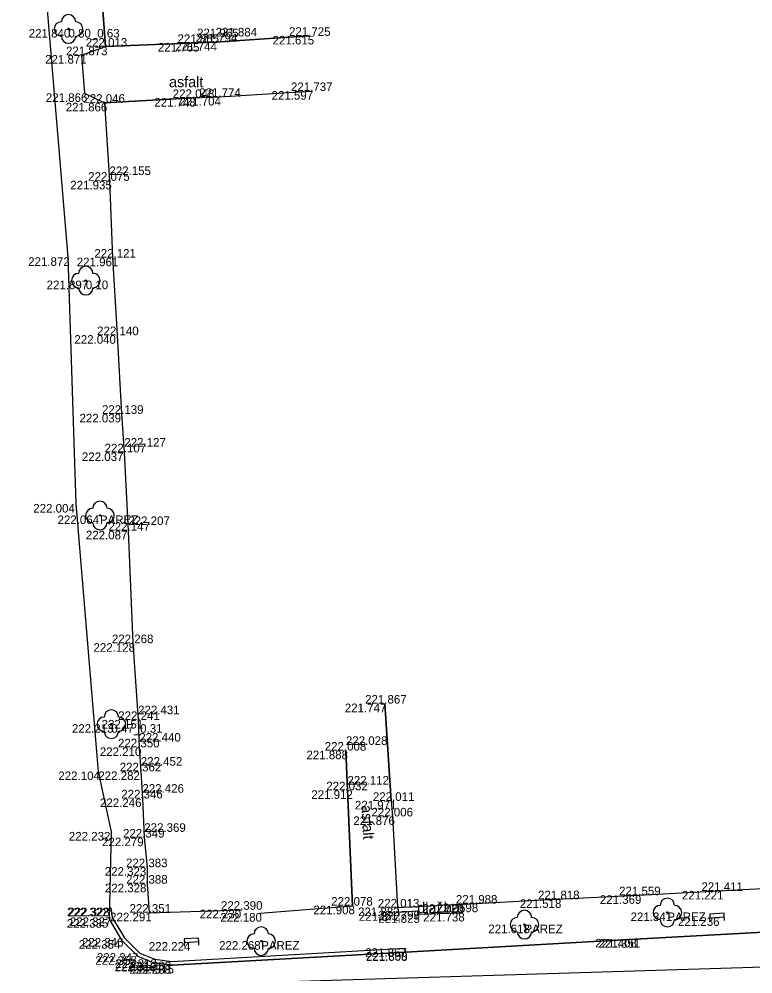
# Model space of a CAD drawing. Extents: x -599516 to -599132, y -1163668 to -1163119.
# Drawn here: x -599284.55 to -599258.92, y -1163560.2 to -1163526.85 of the extents above; entities that cross this region are included whole.
import ezdxf

# ---------------------------------------------------------------- set-up
doc = ezdxf.new("R2010")
doc.units = 0
for name, color, linetype in [('Bod-oznac1', 7, 'Continuous'), ('Bod-oznac2', 7, 'Continuous'), ('Bod-oznac3', 7, 'Continuous'), ('Bod-vyska1', 7, 'Continuous'), ('Bod-vyska2', 7, 'Continuous'), ('Bod-vyska3', 7, 'Continuous'), ('Z_cela-hrobu-dolni-linie', 7, 'Continuous'), ('Z_cela-hrobu-horni-linie', 7, 'Continuous'), ('Z_chodnik', 7, 'Continuous'), ('Z_kanalizace-destova', 7, 'Continuous'), ('Z_komunikace', 7, 'Continuous'), ('Z_nove-stromy-prumer-kmene', 7, 'Continuous'), ('Z_obvod-kmene-spodek-ve-vysce1_2m', 7, 'Continuous'), ('Z_parez-stromu', 7, 'Continuous'), ('Z_popis-budov-povrchu', 7, 'Continuous'), ('Z_stromy-kere', 7, 'Continuous'), ('Z_stromy-nove-vysazene', 7, 'Continuous'), ('Z_vol-lin-obrubnik', 7, 'Continuous'), ('Z_znacky-ostatni-lavicka', 7, 'Continuous'), ('Z_zpevnene-plochy', 7, 'Continuous')]:
    doc.layers.add(name, color=color, linetype=linetype)

msp = doc.modelspace()

# ---------------------------------------------------------------- linework, layer by layer
at = {"layer": 'Bod-oznac1'}
for p, q in [((-599282.821, -1163527.191), (-599282.821, -1163527.191)), ((-599274.433, -1163527.432), (-599274.433, -1163527.432)), ((-599281.531, -1163527.809), (-599281.531, -1163527.809)), ((-599278.332, -1163527.679), (-599278.332, -1163527.679)), ((-599277.687, -1163527.652), (-599277.687, -1163527.652)), ((-599282.362, -1163528.101), (-599282.362, -1163528.101)), ((-599282.257, -1163529.439), (-599282.257, -1163529.439)), ((-599278.435, -1163529.601), (-599278.435, -1163529.601)), ((-599277.561, -1163529.565), (-599277.561, -1163529.565)), ((-599274.363, -1163529.361), (-599274.363, -1163529.361)), ((-599281.562, -1163529.77), (-599281.562, -1163529.77)), ((-599281.394, -1163532.495), (-599281.394, -1163532.495)), ((-599282.85, -1163535.167), (-599282.85, -1163535.167)), ((-599281.281, -1163535.179), (-599281.281, -1163535.179)), ((-599282.217, -1163535.981), (-599282.217, -1163535.981)), ((-599281.127, -1163537.888), (-599281.127, -1163537.888)), ((-599280.969, -1163540.636), (-599280.969, -1163540.636)), ((-599280.872, -1163541.983), (-599280.872, -1163541.983)), ((-599282.562, -1163543.784), (-599282.562, -1163543.784)), ((-599281.724, -1163544.187), (-599281.724, -1163544.187)), ((-599280.733, -1163544.72), (-599280.733, -1163544.72)), ((-599280.571, -1163548.648), (-599280.571, -1163548.648)), ((-599271.78, -1163550.758), (-599271.78, -1163550.758)), ((-599281.324, -1163551.477), (-599281.324, -1163551.477)), ((-599280.391, -1163551.33), (-599280.391, -1163551.33)), ((-599280.351, -1163552.287), (-599280.351, -1163552.287)), ((-599273.135, -1163552.402), (-599273.135, -1163552.402)), ((-599281.789, -1163553.131), (-599281.789, -1163553.131)), ((-599280.297, -1163553.127), (-599280.297, -1163553.127)), ((-599273.081, -1163553.787), (-599273.081, -1163553.787)), ((-599280.24, -1163554.072), (-599280.24, -1163554.072)), ((-599271.557, -1163554.157), (-599271.557, -1163554.157)), ((-599271.509, -1163554.7), (-599271.509, -1163554.7)), ((-599281.327, -1163555.242), (-599281.327, -1163555.242)), ((-599280.177, -1163555.439), (-599280.177, -1163555.439)), ((-599280.073, -1163556.473), (-599280.073, -1163556.473)), ((-599280.069, -1163557.05), (-599280.069, -1163557.05)), ((-599260.13, -1163557.302), (-599260.13, -1163557.302)), ((-599265.788, -1163557.595), (-599265.788, -1163557.595)), ((-599262.914, -1163557.454), (-599262.914, -1163557.454)), ((-599281.389, -1163557.889), (-599281.389, -1163557.889)), ((-599281.348, -1163557.888), (-599281.348, -1163557.888)), ((-599276.764, -1163557.961), (-599276.764, -1163557.961)), ((-599272.907, -1163557.818), (-599272.907, -1163557.818)), ((-599271.332, -1163557.883), (-599271.332, -1163557.883)), ((-599269.088, -1163557.768), (-599269.088, -1163557.768)), ((-599268.612, -1163557.745), (-599268.612, -1163557.745)), ((-599281.398, -1163558.288), (-599281.398, -1163558.288)), ((-599281.291, -1163558.226), (-599281.291, -1163558.226)), ((-599280.001, -1163558.064), (-599280.001, -1163558.064)), ((-599276.143, -1163558.075), (-599276.143, -1163558.075)), ((-599271.304, -1163558.047), (-599271.304, -1163558.047)), ((-599270.644, -1163558.002), (-599270.644, -1163558.002)), ((-599270.626, -1163558.117), (-599270.626, -1163558.117)), ((-599269.058, -1163558.069), (-599269.058, -1163558.069)), ((-599261.911, -1163558.056), (-599261.911, -1163558.056)), ((-599260.174, -1163558.223), (-599260.174, -1163558.223)), ((-599266.901, -1163558.479), (-599266.901, -1163558.479)), ((-599280.87, -1163558.946), (-599280.87, -1163558.946)), ((-599280.969, -1163559.022), (-599280.969, -1163559.022)), ((-599278.523, -1163559.089), (-599278.523, -1163559.089)), ((-599276.093, -1163559.056), (-599276.093, -1163559.056)), ((-599263.04, -1163558.978), (-599263.04, -1163558.978)), ((-599263.039, -1163558.988), (-599263.039, -1163558.988)), ((-599280.405, -1163559.584), (-599280.405, -1163559.584)), ((-599280.336, -1163559.479), (-599280.336, -1163559.479)), ((-599271.093, -1163559.305), (-599271.093, -1163559.305)), ((-599271.06, -1163559.435), (-599271.06, -1163559.435)), ((-599271.059, -1163559.445), (-599271.059, -1163559.445)), ((-599279.843, -1163559.81), (-599279.843, -1163559.81)), ((-599279.842, -1163559.8), (-599279.842, -1163559.8)), ((-599279.811, -1163559.69), (-599279.811, -1163559.69)), ((-599279.213, -1163559.887), (-599279.213, -1163559.887)), ((-599279.213, -1163559.897), (-599279.213, -1163559.897)), ((-599279.208, -1163559.773), (-599279.208, -1163559.773))]:
    msp.add_line(p, q, dxfattribs=at)
at = {"layer": 'Bod-oznac2'}
for p, q in [((-599274.433, -1163527.432), (-599274.433, -1163527.432)), ((-599281.531, -1163527.809), (-599281.531, -1163527.809)), ((-599278.332, -1163527.679), (-599278.332, -1163527.679)), ((-599277.687, -1163527.652), (-599277.687, -1163527.652)), ((-599278.435, -1163529.601), (-599278.435, -1163529.601)), ((-599277.561, -1163529.565), (-599277.561, -1163529.565)), ((-599274.363, -1163529.361), (-599274.363, -1163529.361)), ((-599281.562, -1163529.77), (-599281.562, -1163529.77)), ((-599281.394, -1163532.495), (-599281.394, -1163532.495)), ((-599281.281, -1163535.179), (-599281.281, -1163535.179)), ((-599281.127, -1163537.888), (-599281.127, -1163537.888)), ((-599280.969, -1163540.636), (-599280.969, -1163540.636)), ((-599280.872, -1163541.983), (-599280.872, -1163541.983)), ((-599280.733, -1163544.72), (-599280.733, -1163544.72)), ((-599280.571, -1163548.648), (-599280.571, -1163548.648)), ((-599271.78, -1163550.758), (-599271.78, -1163550.758)), ((-599280.391, -1163551.33), (-599280.391, -1163551.33)), ((-599280.351, -1163552.287), (-599280.351, -1163552.287)), ((-599273.135, -1163552.402), (-599273.135, -1163552.402)), ((-599280.297, -1163553.127), (-599280.297, -1163553.127)), ((-599273.081, -1163553.787), (-599273.081, -1163553.787)), ((-599280.24, -1163554.072), (-599280.24, -1163554.072)), ((-599271.557, -1163554.157), (-599271.557, -1163554.157)), ((-599271.509, -1163554.7), (-599271.509, -1163554.7)), ((-599280.177, -1163555.439), (-599280.177, -1163555.439)), ((-599280.073, -1163556.473), (-599280.073, -1163556.473)), ((-599280.069, -1163557.05), (-599280.069, -1163557.05)), ((-599260.13, -1163557.302), (-599260.13, -1163557.302)), ((-599265.788, -1163557.595), (-599265.788, -1163557.595)), ((-599262.914, -1163557.454), (-599262.914, -1163557.454)), ((-599276.764, -1163557.961), (-599276.764, -1163557.961)), ((-599272.907, -1163557.818), (-599272.907, -1163557.818)), ((-599271.332, -1163557.883), (-599271.332, -1163557.883)), ((-599268.612, -1163557.745), (-599268.612, -1163557.745)), ((-599280.001, -1163558.064), (-599280.001, -1163558.064))]:
    msp.add_line(p, q, dxfattribs=at)
at = {"layer": 'Bod-oznac3'}
for p, q in [((-599278.332, -1163527.679), (-599278.332, -1163527.679)), ((-599277.687, -1163527.652), (-599277.687, -1163527.652)), ((-599281.394, -1163532.495), (-599281.394, -1163532.495)), ((-599280.872, -1163541.983), (-599280.872, -1163541.983)), ((-599280.733, -1163544.72), (-599280.733, -1163544.72)), ((-599280.391, -1163551.33), (-599280.391, -1163551.33)), ((-599280.351, -1163552.287), (-599280.351, -1163552.287)), ((-599273.135, -1163552.402), (-599273.135, -1163552.402)), ((-599280.297, -1163553.127), (-599280.297, -1163553.127)), ((-599273.081, -1163553.787), (-599273.081, -1163553.787)), ((-599280.24, -1163554.072), (-599280.24, -1163554.072)), ((-599280.177, -1163555.439), (-599280.177, -1163555.439))]:
    msp.add_line(p, q, dxfattribs=at)
at = {"layer": 'Z_cela-hrobu-dolni-linie'}
msp.add_line((-599276.143, -1163558.075), (-599272.907, -1163557.818), dxfattribs=at)
for points in [[(-599279.787, -1163500.607), (-599282.988, -1163500.86), (-599282.811, -1163503.549), (-599282.737, -1163504.875), (-599282.626, -1163507.564), (-599282.442, -1163511.676), (-599282.318, -1163514.355), (-599282.169, -1163517.066), (-599282.032, -1163519.647), (-599281.872, -1163522.382), (-599281.726, -1163525.099), (-599281.531, -1163527.809)], [(-599281.562, -1163529.77), (-599281.394, -1163532.495), (-599281.281, -1163535.179), (-599281.127, -1163537.888), (-599280.969, -1163540.636), (-599280.872, -1163541.983), (-599280.733, -1163544.72), (-599280.571, -1163548.648), (-599280.391, -1163551.33), (-599280.351, -1163552.287), (-599280.297, -1163553.127), (-599280.24, -1163554.072), (-599280.177, -1163555.439), (-599280.073, -1163556.473), (-599280.069, -1163557.05), (-599280.001, -1163558.064), (-599276.764, -1163557.961)], [(-599271.332, -1163557.883), (-599268.612, -1163557.745), (-599265.788, -1163557.595), (-599262.914, -1163557.454), (-599260.13, -1163557.302), (-599257.304, -1163557.144), (-599255.914, -1163557.041), (-599253.078, -1163556.836)]]:
    msp.add_lwpolyline(points, dxfattribs=at)
at = {"layer": 'Z_cela-hrobu-horni-linie'}
for p, q in [((-599277.561, -1163529.565), (-599274.363, -1163529.361)), ((-599271.557, -1163554.157), (-599271.78, -1163550.758))]:
    msp.add_line(p, q, dxfattribs=at)
for points in [[(-599274.433, -1163527.432), (-599277.687, -1163527.652), (-599277.687, -1163527.652), (-599278.332, -1163527.679), (-599278.332, -1163527.679), (-599281.531, -1163527.809), (-599281.726, -1163525.099), (-599281.726, -1163525.099), (-599281.872, -1163522.382), (-599281.872, -1163522.382), (-599282.032, -1163519.647), (-599282.032, -1163519.647), (-599282.169, -1163517.066), (-599282.169, -1163517.066), (-599282.318, -1163514.355), (-599282.442, -1163511.676), (-599282.626, -1163507.564), (-599282.737, -1163504.875), (-599282.811, -1163503.549), (-599282.988, -1163500.86), (-599279.787, -1163500.607)], [(-599278.435, -1163529.601), (-599281.562, -1163529.77), (-599281.394, -1163532.495), (-599281.394, -1163532.495), (-599281.281, -1163535.179), (-599281.127, -1163537.888), (-599280.969, -1163540.636), (-599280.872, -1163541.983), (-599280.872, -1163541.983), (-599280.733, -1163544.72), (-599280.733, -1163544.72), (-599280.571, -1163548.648), (-599280.391, -1163551.33), (-599280.391, -1163551.33), (-599280.351, -1163552.287), (-599280.351, -1163552.287), (-599280.297, -1163553.127), (-599280.297, -1163553.127), (-599280.24, -1163554.072), (-599280.24, -1163554.072), (-599280.177, -1163555.439), (-599280.177, -1163555.439), (-599280.073, -1163556.473)], [(-599276.143, -1163558.075), (-599272.907, -1163557.818), (-599273.081, -1163553.787), (-599273.081, -1163553.787), (-599273.135, -1163552.402), (-599273.135, -1163552.402)], [(-599271.509, -1163554.7), (-599271.332, -1163557.883), (-599268.612, -1163557.745), (-599265.788, -1163557.595), (-599262.914, -1163557.454), (-599260.13, -1163557.302), (-599257.304, -1163557.144), (-599255.914, -1163557.041), (-599253.078, -1163556.836), (-599253.296, -1163553.638)], [(-599280.069, -1163557.05), (-599280.001, -1163558.064), (-599276.764, -1163557.961)]]:
    msp.add_lwpolyline(points, dxfattribs=at)
at = {"layer": 'Z_chodnik'}
for points in [[(-599282.362, -1163528.101), (-599281.531, -1163527.809), (-599278.332, -1163527.679), (-599277.687, -1163527.652), (-599274.433, -1163527.432)], [(-599282.362, -1163528.101), (-599282.257, -1163529.439), (-599281.562, -1163529.77), (-599278.435, -1163529.601), (-599277.561, -1163529.565), (-599274.363, -1163529.361)], [(-599271.78, -1163550.758), (-599271.557, -1163554.157), (-599271.509, -1163554.7), (-599271.332, -1163557.883)], [(-599273.135, -1163552.402), (-599273.081, -1163553.787), (-599272.907, -1163557.818)]]:
    msp.add_lwpolyline(points, dxfattribs=at)
at = {"layer": 'Z_kanalizace-destova'}
msp.add_line((-599278.16, -1163560.556), (-599245.056, -1163559.532), dxfattribs=at)
at = {"layer": 'Z_komunikace'}
for points in [[(-599283.774, -1163499.492), (-599284.347, -1163500.051), (-599284.546, -1163500.471), (-599284.503, -1163500.932), (-599284.225, -1163509.15), (-599283.742, -1163518.035), (-599283.568, -1163526.525), (-599282.85, -1163535.167), (-599282.562, -1163543.784), (-599281.789, -1163553.131), (-599281.327, -1163555.242), (-599281.398, -1163558.288)], [(-599281.398, -1163558.288), (-599280.969, -1163559.022), (-599280.405, -1163559.584), (-599279.843, -1163559.81), (-599279.213, -1163559.897), (-599271.059, -1163559.445), (-599263.039, -1163558.988), (-599255.141, -1163558.558), (-599247.681, -1163558.159), (-599244.65, -1163558.063), (-599244.1, -1163557.901), (-599243.532, -1163557.486), (-599243.212, -1163557.072), (-599242.993, -1163556.738)]]:
    msp.add_lwpolyline(points, dxfattribs=at)
at = {"layer": 'Z_parez-stromu'}
for centre in [(-599281.724, -1163544.187), (-599261.911, -1163558.056), (-599266.901, -1163558.479), (-599276.093, -1163559.056)]:
    msp.add_circle(centre, 0.025, dxfattribs=at)
for centre, start, end in [((-599281.974, -1163544.187), 90, 270), ((-599281.724, -1163543.937), 0, 180), ((-599281.474, -1163544.187), 270, 90), ((-599281.724, -1163544.437), 180, 0), ((-599261.911, -1163557.806), 0, 180), ((-599262.161, -1163558.056), 90, 270), ((-599261.661, -1163558.056), 270, 90), ((-599267.151, -1163558.479), 90, 270), ((-599266.901, -1163558.229), 0, 180), ((-599266.651, -1163558.479), 270, 90), ((-599276.093, -1163558.806), 0, 180), ((-599261.911, -1163558.306), 180, 0), ((-599276.343, -1163559.056), 90, 270), ((-599275.843, -1163559.056), 270, 90), ((-599266.901, -1163558.729), 180, 0), ((-599276.093, -1163559.306), 180, 0)]:
    msp.add_arc(centre, 0.25, start, end, dxfattribs=at)
at = {"layer": 'Z_stromy-kere'}
for centre in [(-599282.821, -1163527.191), (-599281.324, -1163551.477)]:
    msp.add_circle(centre, 0.025, dxfattribs=at)
for centre, start, end in [((-599283.071, -1163527.191), 90, 270), ((-599282.821, -1163526.941), 0, 180), ((-599282.571, -1163527.191), 270, 90), ((-599282.821, -1163527.441), 180, 0), ((-599281.574, -1163551.477), 90, 270), ((-599281.324, -1163551.227), 0, 180), ((-599281.074, -1163551.477), 270, 90), ((-599281.324, -1163551.727), 180, 0)]:
    msp.add_arc(centre, 0.25, start, end, dxfattribs=at)
at = {"layer": 'Z_stromy-nove-vysazene'}
msp.add_circle((-599282.217, -1163535.981), 0.025, dxfattribs=at)
for centre, start, end in [((-599282.217, -1163535.731), 0, 180), ((-599282.467, -1163535.981), 90, 270), ((-599281.967, -1163535.981), 270, 90), ((-599282.217, -1163536.231), 180, 0)]:
    msp.add_arc(centre, 0.25, start, end, dxfattribs=at)
at = {"layer": 'Z_vol-lin-obrubnik'}
for points in [[(-599281.389, -1163557.889), (-599281.348, -1163557.888), (-599281.291, -1163558.226), (-599280.87, -1163558.946), (-599280.336, -1163559.479), (-599279.811, -1163559.69), (-599279.208, -1163559.773), (-599271.093, -1163559.305), (-599271.06, -1163559.435)], [(-599279.842, -1163559.8), (-599279.213, -1163559.887), (-599271.06, -1163559.435), (-599263.04, -1163558.978), (-599255.142, -1163558.548), (-599247.682, -1163558.149), (-599244.65, -1163558.053)]]:
    msp.add_lwpolyline(points, dxfattribs=at)
at = {"layer": 'Z_znacky-ostatni-lavicka'}
for p, q in [((-599260.417, -1163558.362), (-599260.424, -1163558.237)), ((-599259.917, -1163558.334), (-599259.924, -1163558.209)), ((-599278.766, -1163559.228), (-599278.773, -1163559.103)), ((-599278.266, -1163559.2), (-599278.273, -1163559.075))]:
    msp.add_line(p, q, dxfattribs=at)
for points in [[(-599260.431, -1163558.112), (-599260.424, -1163558.237), (-599259.924, -1163558.209), (-599259.931, -1163558.084)], [(-599278.78, -1163558.978), (-599278.773, -1163559.103), (-599278.273, -1163559.075), (-599278.28, -1163558.95)]]:
    msp.add_lwpolyline(points, close=True, dxfattribs=at)
at = {"layer": 'Z_zpevnene-plochy'}
msp.add_lwpolyline([(-599271.332, -1163557.883), (-599271.304, -1163558.047), (-599270.644, -1163558.002), (-599270.626, -1163558.117), (-599269.058, -1163558.069), (-599269.088, -1163557.768)], dxfattribs=at)

# ---------------------------------------------------------------- texts
at = {"layer": 'Bod-vyska1'}
for s, p in [('221.840', (-599284.208, -1163527.491)), ('221.615', (-599275.695, -1163527.732)), ('221.873', (-599282.91, -1163528.109)), ('221.765', (-599279.7, -1163527.979)), ('221.744', (-599279.089, -1163527.952)), ('221.871', (-599283.637, -1163528.401)), ('221.866', (-599283.612, -1163529.739)), ('221.748', (-599279.826, -1163529.901)), ('221.704', (-599278.95, -1163529.865)), ('221.597', (-599275.731, -1163529.661)), ('221.866', (-599282.917, -1163530.07)), ('221.935', (-599282.76, -1163532.795)), ('221.872', (-599284.229, -1163535.467)), ('221.961', (-599282.532, -1163535.479)), ('221.897', (-599283.585, -1163536.281)), ('222.040', (-599282.616, -1163538.188)), ('222.039', (-599282.437, -1163540.936)), ('222.037', (-599282.353, -1163542.283)), ('222.004', (-599284.051, -1163544.084)), ('222.064', (-599283.204, -1163544.487)), ('222.087', (-599282.214, -1163545.02)), ('222.128', (-599281.949, -1163548.948)), ('221.747', (-599273.173, -1163551.058)), ('222.213', (-599282.702, -1163551.777)), ('222.151', (-599281.665, -1163551.63)), ('222.210', (-599281.727, -1163552.587)), ('221.888', (-599274.513, -1163552.702)), ('222.104', (-599283.176, -1163553.431)), ('222.282', (-599281.779, -1163553.427)), ('221.912', (-599274.343, -1163554.087)), ('222.246', (-599281.722, -1163554.372)), ('221.971', (-599272.821, -1163554.457)), ('221.876', (-599272.877, -1163555)), ('222.232', (-599282.809, -1163555.542)), ('222.279', (-599281.649, -1163555.739)), ('222.323', (-599281.555, -1163556.773)), ('222.328', (-599281.551, -1163557.35)), ('221.221', (-599261.404, -1163557.602)), ('221.518', (-599267.062, -1163557.895)), ('221.369', (-599264.269, -1163557.754)), ('222.322', (-599282.871, -1163558.189)), ('222.328', (-599282.83, -1163558.188)), ('222.230', (-599278.244, -1163558.261)), ('221.908', (-599274.271, -1163558.118)), ('221.883', (-599272.71, -1163558.183)), ('221.720', (-599270.466, -1163558.068)), ('221.698', (-599269.967, -1163558.045)), ('222.335', (-599282.88, -1163558.588)), ('222.327', (-599282.774, -1163558.526)), ('222.291', (-599281.367, -1163558.364)), ('222.180', (-599277.519, -1163558.375)), ('221.872', (-599272.683, -1163558.347)), ('221.825', (-599272.004, -1163558.417)), ('221.799', (-599272.001, -1163558.302)), ('221.738', (-599270.437, -1163558.369)), ('221.341', (-599263.196, -1163558.356)), ('221.236', (-599261.54, -1163558.523)), ('221.618', (-599268.163, -1163558.779)), ('222.346', (-599282.352, -1163559.246)), ('222.354', (-599282.462, -1163559.322)), ('222.224', (-599280.016, -1163559.389)), ('222.268', (-599277.563, -1163559.356)), ('221.867', (-599272.461, -1163559.605)), ('221.408', (-599264.427, -1163559.278)), ('221.351', (-599264.313, -1163559.288)), ('222.355', (-599281.887, -1163559.884)), ('222.347', (-599281.831, -1163559.779)), ('221.850', (-599272.436, -1163559.735)), ('221.803', (-599272.435, -1163559.745)), ('222.319', (-599281.209, -1163560.11)), ('222.316', (-599281.208, -1163560.1)), ('222.313', (-599281.189, -1163559.99)), ('222.288', (-599280.695, -1163560.197)), ('222.283', (-599280.69, -1163560.073)), ('222.315', (-599280.591, -1163560.187))]:
    msp.add_text(s, height=0.3, dxfattribs=at).set_placement(p)
at = {"layer": 'Bod-vyska2'}
for s, p in [('221.725', (-599275.123, -1163527.432)), ('222.013', (-599282.219, -1163527.809)), ('221.865', (-599279.015, -1163527.679)), ('221.794', (-599278.377, -1163527.652)), ('221.774', (-599278.257, -1163529.565)), ('221.737', (-599275.054, -1163529.361)), ('222.046', (-599282.302, -1163529.77)), ('222.048', (-599279.18, -1163529.601)), ('222.075', (-599282.135, -1163532.495)), ('222.121', (-599281.918, -1163535.179)), ('222.140', (-599281.821, -1163537.888)), ('222.139', (-599281.652, -1163540.636)), ('222.107', (-599281.561, -1163541.983)), ('222.147', (-599281.428, -1163544.72)), ('222.268', (-599281.306, -1163548.648)), ('221.867', (-599272.464, -1163550.758)), ('222.241', (-599281.085, -1163551.33)), ('222.350', (-599281.091, -1163552.287)), ('222.008', (-599273.874, -1163552.402)), ('222.362', (-599281.032, -1163553.127)), ('222.032', (-599273.821, -1163553.787)), ('222.346', (-599280.981, -1163554.072)), ('222.011', (-599272.193, -1163554.157)), ('222.006', (-599272.242, -1163554.7)), ('222.349', (-599280.918, -1163555.439)), ('222.383', (-599280.814, -1163556.473)), ('222.388', (-599280.81, -1163557.05)), ('221.818', (-599266.425, -1163557.595)), ('221.559', (-599263.597, -1163557.454)), ('221.411', (-599260.721, -1163557.302)), ('222.078', (-599273.648, -1163557.818)), ('222.013', (-599272.02, -1163557.883)), ('221.988', (-599269.295, -1163557.745)), ('222.351', (-599280.69, -1163558.064)), ('222.390', (-599277.498, -1163557.961))]:
    msp.add_text(s, height=0.3, dxfattribs=at).set_placement(p)
at = {"layer": 'Bod-vyska3'}
for s, p in [('221.965', (-599278.332, -1163527.479)), ('221.884', (-599277.687, -1163527.452)), ('222.155', (-599281.394, -1163532.295)), ('222.127', (-599280.872, -1163541.783)), ('222.207', (-599280.733, -1163544.52)), ('222.431', (-599280.391, -1163551.13)), ('222.440', (-599280.351, -1163552.087)), ('222.028', (-599273.135, -1163552.202)), ('222.452', (-599280.297, -1163552.927)), ('222.112', (-599273.081, -1163553.587)), ('222.426', (-599280.24, -1163553.872)), ('222.369', (-599280.177, -1163555.239))]:
    msp.add_text(s, height=0.3, dxfattribs=at).set_placement(p)
at = {"layer": 'Z_nove-stromy-prumer-kmene'}
msp.add_text('0.10', height=0.3, dxfattribs=at).set_placement((-599282.217, -1163536.281))
at = {"layer": 'Z_obvod-kmene-spodek-ve-vysce1_2m'}
for s, p in [('0.80_0.63', (-599282.821, -1163527.491)), ('PAREZ', (-599281.724, -1163544.487)), ('0.47_0.31', (-599281.324, -1163551.777)), ('PAREZ', (-599261.911, -1163558.356)), ('PAREZ', (-599266.901, -1163558.779)), ('PAREZ', (-599276.093, -1163559.356))]:
    msp.add_text(s, height=0.3, dxfattribs=at).set_placement(p)
at = {"layer": 'Z_popis-budov-povrchu'}
msp.add_text('asfalt', height=0.375, dxfattribs=at).set_placement((-599279.311, -1163529.225))
for s, rotation, p in [('asfalt', 273.4503, (-599272.599, -1163554.318)), ('dlažba', 0.9813, (-599270.638, -1163558.079))]:
    msp.add_text(s, height=0.375, rotation=rotation, dxfattribs=at).set_placement(p)

doc.saveas('drawing.dxf')
